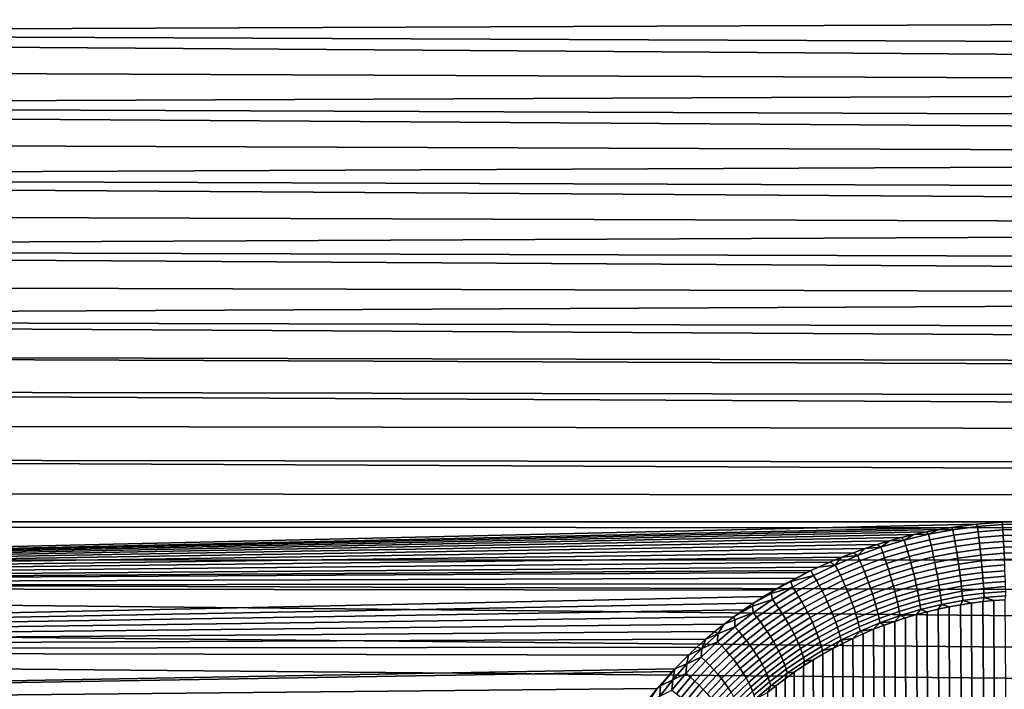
# Model space of a CAD drawing. Header units: metres. Extents: x -32 to 117, y -314 to 32.
# Tile 343 of 380: x 88 to 103, y -15 to -5. Entities that reach past the tile are written whole.
import ezdxf

# ---------------------------------------------------------------- set-up
doc = ezdxf.new("R2010")
doc.units = ezdxf.units.M
doc.layers.add('solid_24_501_064_XXX', color=7, linetype='CONTINUOUS')

msp = doc.modelspace()

# ---------------------------------------------------------------- linework, layer by layer
at = {"layer": 'solid_24_501_064_XXX'}
for points in [[(112.467613, -4.120178, 79.952141), (112.508362, -3.852462, 79.990265), (61.787029, -3.758375, 80.003044), (61.659225, -4.88996, 79.827866)], [(112.527252, -4.484004, 79.891754), (112.467613, -4.120178, 79.952141), (61.659225, -4.88996, 79.827866), (112.382759, -4.682755, 79.863464)], [(70.944557, -4.271986, 24.07814), (113.864006, -4.456725, 24.107006), (113.957748, -5.022531, 24.203239), (70.85022, -4.841989, 24.171247)], [(112.299622, -5.24262, 79.763618), (112.382759, -4.682755, 79.863464), (61.659225, -4.88996, 79.827866)], [(112.218613, -5.799426, 79.652718), (112.299622, -5.24262, 79.763618), (61.659225, -4.88996, 79.827866), (61.540226, -6.012471, 79.607201)], [(70.85022, -4.841989, 24.171247), (113.957748, -5.022531, 24.203239), (114.050255, -5.585682, 24.310827), (70.754227, -5.410285, 24.276047)], [(70.754227, -5.410285, 24.276047), (114.050255, -5.585682, 24.310827), (114.141998, -6.146162, 24.429741), (70.656654, -5.976632, 24.392519)], [(112.140099, -6.35284, 79.530891), (112.218613, -5.799426, 79.652718), (61.540226, -6.012471, 79.607201)], [(112.063736, -6.90273, 79.398239), (112.140099, -6.35284, 79.530891), (61.540226, -6.012471, 79.607201), (61.430126, -7.124149, 79.341522)], [(70.656654, -5.976632, 24.392519), (114.141998, -6.146162, 24.429741), (114.232742, -6.703645, 24.559881), (70.557388, -6.540795, 24.520632)], [(70.557388, -6.540795, 24.520632), (114.232742, -6.703645, 24.559881), (114.322029, -7.257723, 24.701117), (70.456497, -7.102528, 24.660353)], [(111.989624, -7.44889, 79.254868), (112.063736, -6.90273, 79.398239), (61.430126, -7.124149, 79.341522)], [(111.918114, -7.991059, 79.100899), (111.989624, -7.44889, 79.254868), (61.430126, -7.124149, 79.341522), (61.329136, -8.223248, 79.031372)], [(70.456497, -7.102528, 24.660353), (114.322029, -7.257723, 24.701117), (114.409492, -7.808022, 24.853308), (70.354111, -7.661577, 24.811636)], [(70.354111, -7.661577, 24.811636), (114.409492, -7.808022, 24.853308), (114.495537, -8.354471, 25.016382), (70.250313, -8.217694, 24.974436)], [(111.84951, -8.528986, 78.936485), (111.918114, -7.991059, 79.100899), (61.329136, -8.223248, 79.031372)], [(111.783569, -9.062468, 78.761757), (111.84951, -8.528986, 78.936485), (61.329136, -8.223248, 79.031372), (61.237331, -9.308031, 78.677361)], [(70.250313, -8.217694, 24.974436), (114.495537, -8.354471, 25.016382), (114.579994, -8.896824, 25.190226), (70.144989, -8.770656, 25.148706)], [(70.144989, -8.770656, 25.148706), (114.579994, -8.896824, 25.190226), (114.662468, -9.434759, 25.374681), (70.0382, -9.320213, 25.334389)], [(111.720337, -9.591352, 78.576828), (111.783569, -9.062468, 78.761757), (61.237331, -9.308031, 78.677361)], [(111.603027, -10.634725, 78.176865), (111.720337, -9.591352, 78.576828), (61.237331, -9.308031, 78.677361), (61.154892, -10.376791, 78.280159)], [(70.0382, -9.320213, 25.334389), (114.662468, -9.434759, 25.374681), (114.742638, -9.967978, 25.569592), (69.930077, -9.86611, 25.531414)], [(69.930077, -9.86611, 25.531414), (114.753815, -10.043013, 25.598), (114.820824, -10.496353, 25.774849), (69.820732, -10.408093, 25.739712)], [(69.930077, -9.86611, 25.531414), (114.742638, -9.967978, 25.569592), (114.753815, -10.043013, 25.598)], [(111.498085, -11.657604, 77.737694), (111.603027, -10.634725, 78.176865), (61.154892, -10.376791, 78.280159), (61.081902, -11.427794, 77.840538)], [(69.820732, -10.408093, 25.739712), (114.820824, -10.496353, 25.774849), (114.896912, -11.019687, 25.990322), (69.710037, -10.945948, 25.959217)], [(69.710037, -10.945948, 25.959217), (114.896912, -11.019687, 25.990322), (114.970596, -11.537745, 26.215853), (69.598053, -11.47943, 26.189848)], [(61.081902, -11.427794, 77.840538), (61.018467, -12.459552, 77.35923), (103.845078, -12.455297, 77.36132), (111.498085, -11.657604, 77.737694)], [(69.598053, -11.47943, 26.189848), (114.970596, -11.537745, 26.215853), (115.04158, -12.050299, 26.451281), (69.484917, -12.008286, 26.431515)], [(69.484917, -12.008286, 26.431515), (115.04158, -12.050299, 26.451281), (115.110115, -12.557171, 26.696457), (69.370758, -12.532264, 26.684118)], [(61.018467, -12.459552, 77.35923), (60.964645, -13.470487, 76.837059), (103.053528, -12.49537, 77.341599), (103.448708, -12.465304, 77.3564)], [(60.964645, -13.470487, 76.837059), (102.660454, -12.545317, 77.316917), (103.053528, -12.49537, 77.341599)], [(60.964645, -13.470487, 76.837059), (102.465416, -12.577678, 77.300858), (102.660454, -12.545317, 77.316917)], [(61.018467, -12.459552, 77.35923), (103.448708, -12.465304, 77.3564), (103.845078, -12.455297, 77.36132)], [(69.370758, -12.532264, 26.684118), (115.110115, -12.557171, 26.696457), (115.17614, -13.058208, 26.951246), (69.25544, -13.051158, 26.947575)], [(102.682617, -12.581043, 77.300255), (102.660454, -12.545317, 77.316917), (102.465416, -12.577678, 77.300858)], [(103.067551, -12.529219, 77.325752), (103.053528, -12.49537, 77.341599), (102.660454, -12.545317, 77.316917), (102.682617, -12.581043, 77.300255)], [(102.698441, -12.665983, 77.267334), (103.078148, -12.614775, 77.292328), (103.067551, -12.529219, 77.325752), (102.682617, -12.581043, 77.300255)], [(103.455551, -12.498042, 77.341087), (103.448708, -12.465304, 77.3564), (103.053528, -12.49537, 77.341599), (103.067551, -12.529219, 77.325752)], [(103.078148, -12.614775, 77.292328), (103.460861, -12.58397, 77.307358), (103.455551, -12.498042, 77.341087), (103.067551, -12.529219, 77.325752)], [(103.455551, -12.498042, 77.341087), (103.845093, -12.487647, 77.346207), (103.845078, -12.455297, 77.36132), (103.448708, -12.465304, 77.3564)], [(103.460861, -12.58397, 77.307358), (103.845093, -12.573699, 77.312378), (103.845093, -12.487647, 77.346207), (103.455551, -12.498042, 77.341087)], [(60.964645, -13.470487, 76.837059), (102.271027, -12.614998, 77.282272), (102.465416, -12.577678, 77.300858)], [(60.964645, -13.470487, 76.837059), (102.077705, -12.657187, 77.261177), (102.271027, -12.614998, 77.282272)], [(60.964645, -13.470487, 76.837059), (101.885895, -12.704152, 77.237595), (102.077705, -12.657187, 77.261177)], [(60.964645, -13.470487, 76.837059), (101.695808, -12.755857, 77.211502), (101.885895, -12.704152, 77.237595)], [(101.927673, -12.744701, 77.21888), (101.885895, -12.704152, 77.237595), (101.695808, -12.755857, 77.211502)], [(101.927673, -12.744701, 77.21888), (102.077705, -12.657187, 77.261177), (101.885895, -12.704152, 77.237595)], [(101.927673, -12.744701, 77.21888), (102.302185, -12.653053, 77.264618), (102.077705, -12.657187, 77.261177)], [(101.95372, -12.827698, 77.187538), (102.323166, -12.737137, 77.232391), (102.302185, -12.653053, 77.264618), (101.927673, -12.744701, 77.21888)], [(102.302185, -12.653053, 77.264618), (102.271027, -12.614998, 77.282272), (102.077705, -12.657187, 77.261177)], [(102.302185, -12.653053, 77.264618), (102.465416, -12.577678, 77.300858), (102.271027, -12.614998, 77.282272)], [(102.302185, -12.653053, 77.264618), (102.682617, -12.581043, 77.300255), (102.465416, -12.577678, 77.300858)], [(102.323166, -12.737137, 77.232391), (102.698441, -12.665983, 77.267334), (102.682617, -12.581043, 77.300255), (102.302185, -12.653053, 77.264618)], [(102.34388, -12.823957, 77.20826), (102.714066, -12.753667, 77.242508), (102.698441, -12.665983, 77.267334), (102.323166, -12.737137, 77.232391)], [(102.714066, -12.753667, 77.242508), (103.088608, -12.703082, 77.266998), (103.078148, -12.614775, 77.292328), (102.698441, -12.665983, 77.267334)], [(102.729362, -12.843346, 77.225983), (103.098854, -12.793385, 77.249977), (103.088608, -12.703082, 77.266998), (102.714066, -12.753667, 77.242508)], [(103.088608, -12.703082, 77.266998), (103.466103, -12.672653, 77.281731), (103.460861, -12.58397, 77.307358), (103.078148, -12.614775, 77.292328)], [(103.098854, -12.793385, 77.249977), (103.471245, -12.763332, 77.264412), (103.466103, -12.672653, 77.281731), (103.088608, -12.703082, 77.266998)], [(103.466103, -12.672653, 77.281731), (103.845093, -12.662507, 77.286644), (103.845093, -12.573699, 77.312378), (103.460861, -12.58397, 77.307358)], [(103.471245, -12.763332, 77.264412), (103.845093, -12.753312, 77.269226), (103.845093, -12.662507, 77.286644), (103.466103, -12.672653, 77.281731)], [(60.964645, -13.470487, 76.837059), (101.506958, -12.812405, 77.182816), (101.695808, -12.755857, 77.211502)], [(60.964645, -13.470487, 76.837059), (101.319733, -12.873644, 77.151566), (101.506958, -12.812405, 77.182816)], [(101.201874, -12.98456, 77.097466), (101.560471, -12.855427, 77.163132), (101.319733, -12.873644, 77.151566)], [(101.237671, -13.06472, 77.068436), (101.591454, -12.937113, 77.132858), (101.560471, -12.855427, 77.163132), (101.201874, -12.98456, 77.097466)], [(101.560471, -12.855427, 77.163132), (101.506958, -12.812405, 77.182816), (101.319733, -12.873644, 77.151566)], [(101.560471, -12.855427, 77.163132), (101.695808, -12.755857, 77.211502), (101.506958, -12.812405, 77.182816)], [(101.560471, -12.855427, 77.163132), (101.927673, -12.744701, 77.21888), (101.695808, -12.755857, 77.211502)], [(101.591454, -12.937113, 77.132858), (101.95372, -12.827698, 77.187538), (101.927673, -12.744701, 77.21888), (101.560471, -12.855427, 77.163132)], [(101.622002, -13.021518, 77.11068), (101.979408, -12.913423, 77.164291), (101.95372, -12.827698, 77.187538), (101.591454, -12.937113, 77.132858)], [(101.979408, -12.913423, 77.164291), (102.34388, -12.823957, 77.20826), (102.323166, -12.737137, 77.232391), (101.95372, -12.827698, 77.187538)], [(102.004524, -13.001142, 77.149338), (102.364143, -12.912771, 77.192429), (102.34388, -12.823957, 77.20826), (101.979408, -12.913423, 77.164291)], [(102.364143, -12.912771, 77.192429), (102.729362, -12.843346, 77.225983), (102.714066, -12.753667, 77.242508), (102.34388, -12.823957, 77.20826)], [(102.383781, -13.002819, 77.185028), (102.744194, -12.934252, 77.217911), (102.729362, -12.843346, 77.225983), (102.364143, -12.912771, 77.192429)], [(102.744194, -12.934252, 77.217911), (103.108795, -12.884912, 77.241417), (103.098854, -12.793385, 77.249977), (102.729362, -12.843346, 77.225983)], [(103.108795, -12.884912, 77.241417), (103.476227, -12.855233, 77.255547), (103.471245, -12.763332, 77.264412), (103.098854, -12.793385, 77.249977)], [(103.11834, -12.976879, 77.241379), (103.481018, -12.94757, 77.255226), (103.476227, -12.855233, 77.255547), (103.108795, -12.884912, 77.241417)], [(103.476227, -12.855233, 77.255547), (103.845093, -12.845338, 77.260269), (103.845093, -12.753312, 77.269226), (103.471245, -12.763332, 77.264412)], [(103.481018, -12.94757, 77.255226), (103.845093, -12.937798, 77.25985), (103.845093, -12.845338, 77.260269), (103.476227, -12.855233, 77.255547)], [(60.964645, -13.470487, 76.837059), (101.134636, -12.939401, 77.117805), (101.319733, -12.873644, 77.151566)], [(60.964645, -13.470487, 76.837059), (100.951988, -13.009562, 77.081535), (101.134636, -12.939401, 77.117805)], [(60.964645, -13.470487, 76.837059), (100.771255, -13.084311, 77.042625), (100.951988, -13.009562, 77.081535)], [(100.853043, -13.131218, 77.021957), (100.951988, -13.009562, 77.081535), (100.771255, -13.084311, 77.042625)], [(100.853043, -13.131218, 77.021957), (101.201874, -12.98456, 77.097466), (100.951988, -13.009562, 77.081535)], [(100.893486, -13.20965, 76.994354), (101.237671, -13.06472, 77.068436), (101.201874, -12.98456, 77.097466), (100.853043, -13.131218, 77.021957)], [(101.201874, -12.98456, 77.097466), (101.134636, -12.939401, 77.117805), (100.951988, -13.009562, 77.081535)], [(101.201874, -12.98456, 77.097466), (101.319733, -12.873644, 77.151566), (101.134636, -12.939401, 77.117805)], [(101.272919, -13.147595, 77.047501), (101.622002, -13.021518, 77.11068), (101.591454, -12.937113, 77.132858), (101.237671, -13.06472, 77.068436)], [(101.30732, -13.232478, 77.034836), (101.65184, -13.107923, 77.096779), (101.622002, -13.021518, 77.11068), (101.272919, -13.147595, 77.047501)], [(101.65184, -13.107923, 77.096779), (102.004524, -13.001142, 77.149338), (101.979408, -12.913423, 77.164291), (101.622002, -13.021518, 77.11068)], [(101.680717, -13.195587, 77.091286), (102.028854, -13.090105, 77.142799), (102.004524, -13.001142, 77.149338), (101.65184, -13.107923, 77.096779)], [(102.028854, -13.090105, 77.142799), (102.383781, -13.002819, 77.185028), (102.364143, -12.912771, 77.192429), (102.004524, -13.001142, 77.149338)], [(102.052185, -13.179553, 77.144745), (102.402626, -13.093331, 77.186134), (102.383781, -13.002819, 77.185028), (102.028854, -13.090105, 77.142799)], [(102.402626, -13.093331, 77.186134), (102.758438, -13.025608, 77.218353), (102.744194, -12.934252, 77.217911), (102.383781, -13.002819, 77.185028)], [(102.758438, -13.025608, 77.218353), (103.11834, -12.976879, 77.241379), (103.108795, -12.884912, 77.241417), (102.744194, -12.934252, 77.217911)], [(102.771973, -13.116633, 77.22731), (103.127419, -13.068501, 77.249878), (103.11834, -12.976879, 77.241379), (102.758438, -13.025608, 77.218353)], [(103.127419, -13.068501, 77.249878), (103.485573, -13.039553, 77.263435), (103.481018, -12.94757, 77.255226), (103.11834, -12.976879, 77.241379)], [(103.485573, -13.039553, 77.263435), (103.845093, -13.029901, 77.267967), (103.845093, -12.937798, 77.25985), (103.481018, -12.94757, 77.255226)], [(60.964645, -13.470487, 76.837059), (100.592766, -13.163475, 77.001114), (100.771255, -13.084311, 77.042625)], [(60.964645, -13.470487, 76.837059), (100.475174, -13.218621, 76.972), (100.592766, -13.163475, 77.001114)], [(69.25544, -13.051158, 26.947575), (115.17614, -13.058208, 26.951246), (115.239403, -13.55326, 27.215508), (69.179893, -13.385582, 27.124582)], [(100.515068, -13.294488, 76.936699), (100.853043, -13.131218, 77.021957), (100.592766, -13.163475, 77.001114), (100.475174, -13.218621, 76.972)], [(100.55999, -13.371, 76.910675), (100.893486, -13.20965, 76.994354), (100.853043, -13.131218, 77.021957), (100.515068, -13.294488, 76.936699)], [(100.853043, -13.131218, 77.021957), (100.771255, -13.084311, 77.042625), (100.592766, -13.163475, 77.001114)], [(100.933273, -13.290796, 76.974831), (101.272919, -13.147595, 77.047501), (101.237671, -13.06472, 77.068436), (100.893486, -13.20965, 76.994354)], [(100.972069, -13.373963, 76.963554), (101.30732, -13.232478, 77.034836), (101.272919, -13.147595, 77.047501), (100.933273, -13.290796, 76.974831)], [(101.340584, -13.318642, 77.03054), (101.680717, -13.195587, 77.091286), (101.65184, -13.107923, 77.096779), (101.30732, -13.232478, 77.034836)], [(101.708389, -13.283763, 77.094238), (102.052185, -13.179553, 77.144745), (102.028854, -13.090105, 77.142799), (101.680717, -13.195587, 77.091286)], [(102.074318, -13.268721, 77.155151), (102.420525, -13.183536, 77.195724), (102.402626, -13.093331, 77.186134), (102.052185, -13.179553, 77.144745)], [(102.420525, -13.183536, 77.195724), (102.771973, -13.116633, 77.22731), (102.758438, -13.025608, 77.218353), (102.402626, -13.093331, 77.186134)], [(102.437309, -13.272658, 77.21373), (102.784683, -13.206552, 77.244698), (102.771973, -13.116633, 77.22731), (102.420525, -13.183536, 77.195724)], [(102.784683, -13.206552, 77.244698), (103.135948, -13.158996, 77.266823), (103.127419, -13.068501, 77.249878), (102.771973, -13.116633, 77.22731)], [(102.796455, -13.294591, 77.270378), (103.143852, -13.247587, 77.292091), (103.135948, -13.158996, 77.266823), (102.784683, -13.206552, 77.244698)], [(103.135948, -13.158996, 77.266823), (103.489853, -13.130395, 77.280121), (103.485573, -13.039553, 77.263435), (103.127419, -13.068501, 77.249878)], [(103.143852, -13.247587, 77.292091), (103.49382, -13.219321, 77.30513), (103.489853, -13.130395, 77.280121), (103.135948, -13.158996, 77.266823)], [(60.964645, -13.470487, 76.837059), (100.417, -13.246806, 76.957062), (100.475174, -13.218621, 76.972)], [(60.964645, -13.470487, 76.837059), (100.244377, -13.334099, 76.910538), (100.417, -13.246806, 76.957062)], [(100.515068, -13.294488, 76.936699), (100.475174, -13.218621, 76.972), (100.417, -13.246806, 76.957062), (100.160614, -13.390059, 76.880577)], [(100.160614, -13.390059, 76.880577), (100.417, -13.246806, 76.957062), (100.244377, -13.334099, 76.910538)], [(100.160614, -13.390059, 76.880577), (100.189018, -13.473455, 76.841805), (100.515068, -13.294488, 76.936699)], [(100.238228, -13.54787, 76.817513), (100.55999, -13.371, 76.910675), (100.515068, -13.294488, 76.936699), (100.189018, -13.473455, 76.841805)], [(100.604134, -13.450233, 76.892723), (100.933273, -13.290796, 76.974831), (100.893486, -13.20965, 76.994354), (100.55999, -13.371, 76.910675)], [(100.647133, -13.531507, 76.882988), (100.972069, -13.373963, 76.963554), (100.933273, -13.290796, 76.974831), (100.604134, -13.450233, 76.892723)], [(101.009544, -13.458441, 76.960617), (101.340584, -13.318642, 77.03054), (101.30732, -13.232478, 77.034836), (100.972069, -13.373963, 76.963554)], [(101.045364, -13.543506, 76.966049), (101.372429, -13.40535, 77.03466), (101.340584, -13.318642, 77.03054), (101.009544, -13.458441, 76.960617)], [(101.372429, -13.40535, 77.03466), (101.708389, -13.283763, 77.094238), (101.680717, -13.195587, 77.091286), (101.340584, -13.318642, 77.03054)], [(101.402573, -13.491861, 77.047157), (101.734612, -13.371695, 77.105614), (101.708389, -13.283763, 77.094238), (101.372429, -13.40535, 77.03466)], [(101.734612, -13.371695, 77.105614), (102.074318, -13.268721, 77.155151), (102.052185, -13.179553, 77.144745), (101.708389, -13.283763, 77.094238)], [(101.759171, -13.458632, 77.125313), (102.09507, -13.356846, 77.173927), (102.074318, -13.268721, 77.155151), (101.734612, -13.371695, 77.105614)], [(102.09507, -13.356846, 77.173927), (102.437309, -13.272658, 77.21373), (102.420525, -13.183536, 77.195724), (102.074318, -13.268721, 77.155151)], [(102.114258, -13.443174, 77.200912), (102.452858, -13.35994, 77.23999), (102.437309, -13.272658, 77.21373), (102.09507, -13.356846, 77.173927)], [(102.452858, -13.35994, 77.23999), (102.796455, -13.294591, 77.270378), (102.784683, -13.206552, 77.244698), (102.437309, -13.272658, 77.21373)], [(102.467018, -13.444632, 77.274277), (102.80719, -13.380001, 77.304131), (102.796455, -13.294591, 77.270378), (102.452858, -13.35994, 77.23999)], [(102.80719, -13.380001, 77.304131), (103.151062, -13.33352, 77.325447), (103.143852, -13.247587, 77.292091), (102.796455, -13.294591, 77.270378)], [(103.151062, -13.33352, 77.325447), (103.497444, -13.305571, 77.338249), (103.49382, -13.219321, 77.30513), (103.143852, -13.247587, 77.292091)], [(103.157524, -13.416059, 77.366615), (103.500694, -13.388405, 77.379204), (103.497444, -13.305571, 77.338249), (103.151062, -13.33352, 77.325447)], [(60.964645, -13.470487, 76.837059), (60.920521, -14.459166, 76.274841), (99.7435, -13.620409, 76.755165), (99.90731, -13.521148, 76.809517)], [(60.964645, -13.470487, 76.837059), (100.074417, -13.425601, 76.861343), (100.244377, -13.334099, 76.910538)], [(60.964645, -13.470487, 76.837059), (99.90731, -13.521148, 76.809517), (100.074417, -13.425601, 76.861343)], [(69.179893, -13.385582, 27.124582), (115.239403, -13.55326, 27.215508), (115.299675, -14.042173, 27.489096), (69.139023, -13.564733, 27.221781)], [(100.189018, -13.473455, 76.841805), (100.160614, -13.390059, 76.880577), (99.90731, -13.521148, 76.809517), (99.857704, -13.575147, 76.780319)], [(99.857704, -13.575147, 76.780319), (99.875847, -13.667144, 76.737381), (100.189018, -13.473455, 76.841805)], [(99.929153, -13.739293, 76.714973), (100.238228, -13.54787, 76.817513), (100.189018, -13.473455, 76.841805), (99.875847, -13.667144, 76.737381)], [(100.160614, -13.390059, 76.880577), (100.074417, -13.425601, 76.861343), (99.90731, -13.521148, 76.809517)], [(100.160614, -13.390059, 76.880577), (100.244377, -13.334099, 76.910538), (100.074417, -13.425601, 76.861343)], [(100.286537, -13.625016, 76.801277), (100.604134, -13.450233, 76.892723), (100.55999, -13.371, 76.910675), (100.238228, -13.54787, 76.817513)], [(100.333534, -13.704235, 76.793228), (100.647133, -13.531507, 76.882988), (100.604134, -13.450233, 76.892723), (100.286537, -13.625016, 76.801277)], [(100.688614, -13.614129, 76.881561), (101.009544, -13.458441, 76.960617), (100.972069, -13.373963, 76.963554), (100.647133, -13.531507, 76.882988)], [(100.728226, -13.697392, 76.888443), (101.045364, -13.543506, 76.966049), (101.009544, -13.458441, 76.960617), (100.688614, -13.614129, 76.881561)], [(101.079239, -13.628431, 76.979813), (101.402573, -13.491861, 77.047157), (101.372429, -13.40535, 77.03466), (101.045364, -13.543506, 76.966049)], [(101.430763, -13.577437, 77.067924), (101.759171, -13.458632, 77.125313), (101.734612, -13.371695, 77.105614), (101.402573, -13.491861, 77.047157)], [(101.456764, -13.661345, 77.096786), (101.781853, -13.54383, 77.153168), (101.759171, -13.458632, 77.125313), (101.430763, -13.577437, 77.067924)], [(101.781853, -13.54383, 77.153168), (102.114258, -13.443174, 77.200912), (102.09507, -13.356846, 77.173927), (101.759171, -13.458632, 77.125313)], [(101.80246, -13.626562, 77.188942), (102.131714, -13.52697, 77.235878), (102.114258, -13.443174, 77.200912), (101.781853, -13.54383, 77.153168)], [(102.131714, -13.52697, 77.235878), (102.467018, -13.444632, 77.274277), (102.452858, -13.35994, 77.23999), (102.114258, -13.443174, 77.200912)], [(102.147301, -13.607513, 77.278526), (102.479675, -13.526011, 77.316299), (102.467018, -13.444632, 77.274277), (102.131714, -13.52697, 77.235878)], [(102.479675, -13.526011, 77.316299), (102.816795, -13.46205, 77.345657), (102.80719, -13.380001, 77.304131), (102.467018, -13.444632, 77.274277)], [(102.490723, -13.603383, 77.3657), (102.825195, -13.540038, 77.394608), (102.816795, -13.46205, 77.345657), (102.479675, -13.526011, 77.316299)], [(102.816795, -13.46205, 77.345657), (103.157524, -13.416059, 77.366615), (103.151062, -13.33352, 77.325447), (102.80719, -13.380001, 77.304131)], [(102.825195, -13.540038, 77.394608), (103.163177, -13.494497, 77.415245), (103.157524, -13.416059, 77.366615), (102.816795, -13.46205, 77.345657)], [(103.163177, -13.494497, 77.415245), (103.50354, -13.467117, 77.427628), (103.500694, -13.388405, 77.379204), (103.157524, -13.416059, 77.366615)], [(103.167976, -13.568166, 77.470909), (103.505951, -13.541034, 77.483124), (103.50354, -13.467117, 77.427628), (103.163177, -13.494497, 77.415245)], [(60.920521, -14.459166, 76.274841), (99.583443, -13.723071, 76.698402), (99.7435, -13.620409, 76.755165)], [(69.139023, -13.564733, 27.221781), (115.299675, -14.042173, 27.489096), (115.357117, -14.524732, 27.771826), (69.021645, -14.072737, 27.506624)], [(99.875847, -13.667144, 76.737381), (99.857704, -13.575147, 76.780319), (99.583443, -13.723071, 76.698402), (99.567268, -13.77284, 76.671425)], [(99.857704, -13.575147, 76.780319), (99.7435, -13.620409, 76.755165), (99.583443, -13.723071, 76.698402)], [(99.857704, -13.575147, 76.780319), (99.90731, -13.521148, 76.809517), (99.7435, -13.620409, 76.755165)], [(99.981422, -13.814197, 76.700592), (100.286537, -13.625016, 76.801277), (100.238228, -13.54787, 76.817513), (99.929153, -13.739293, 76.714973)], [(100.032204, -13.891213, 76.694359), (100.333534, -13.704235, 76.793228), (100.286537, -13.625016, 76.801277), (99.981422, -13.814197, 76.700592)], [(100.378815, -13.78485, 76.793434), (100.688614, -13.614129, 76.881561), (100.647133, -13.531507, 76.882988), (100.333534, -13.704235, 76.793228)], [(100.421997, -13.866171, 76.801903), (100.728226, -13.697392, 76.888443), (100.688614, -13.614129, 76.881561), (100.378815, -13.78485, 76.793434)], [(100.765625, -13.780585, 76.903595), (101.079239, -13.628431, 76.979813), (101.045364, -13.543506, 76.966049), (100.728226, -13.697392, 76.888443)], [(100.800491, -13.862996, 76.926865), (101.110878, -13.712491, 77.00177), (101.079239, -13.628431, 76.979813), (100.765625, -13.780585, 76.903595)], [(101.110878, -13.712491, 77.00177), (101.430763, -13.577437, 77.067924), (101.402573, -13.491861, 77.047157), (101.079239, -13.628431, 76.979813)], [(101.139999, -13.794968, 77.031754), (101.456764, -13.661345, 77.096786), (101.430763, -13.577437, 77.067924), (101.110878, -13.712491, 77.00177)], [(101.480339, -13.742867, 77.133492), (101.80246, -13.626562, 77.188942), (101.781853, -13.54383, 77.153168), (101.456764, -13.661345, 77.096786)], [(101.501305, -13.821307, 77.177727), (101.820816, -13.70612, 77.232338), (101.80246, -13.626562, 77.188942), (101.480339, -13.742867, 77.133492)], [(101.820816, -13.70612, 77.232338), (102.147301, -13.607513, 77.278526), (102.131714, -13.52697, 77.235878), (101.80246, -13.626562, 77.188942)], [(101.836769, -13.781825, 77.282967), (102.160873, -13.684118, 77.328491), (102.147301, -13.607513, 77.278526), (101.820816, -13.70612, 77.232338)], [(102.160873, -13.684118, 77.328491), (102.490723, -13.603383, 77.3657), (102.479675, -13.526011, 77.316299), (102.147301, -13.607513, 77.278526)], [(102.172325, -13.756129, 77.385345), (102.500061, -13.676085, 77.422058), (102.490723, -13.603383, 77.3657), (102.160873, -13.684118, 77.328491)], [(102.500061, -13.676085, 77.422058), (102.832314, -13.613297, 77.450569), (102.825195, -13.540038, 77.394608), (102.490723, -13.603383, 77.3657)], [(102.507622, -13.743496, 77.484886), (102.838089, -13.681202, 77.513054), (102.832314, -13.613297, 77.450569), (102.500061, -13.676085, 77.422058)], [(102.832314, -13.613297, 77.450569), (103.167976, -13.568166, 77.470909), (103.163177, -13.494497, 77.415245), (102.825195, -13.540038, 77.394608)], [(102.838089, -13.681202, 77.513054), (103.171875, -13.636434, 77.53315), (103.167976, -13.568166, 77.470909), (102.832314, -13.613297, 77.450569)], [(103.171875, -13.636434, 77.53315), (102.838089, -13.681202, 77.513054), (102.973808, -13.722519, 77.589264), (103.1474, -13.700782, 77.598976)], [(103.171875, -13.636434, 77.53315), (103.1474, -13.700782, 77.598976), (103.321411, -13.683855, 77.606506)], [(103.171875, -13.636434, 77.53315), (103.507919, -13.609524, 77.545204), (103.505951, -13.541034, 77.483124), (103.167976, -13.568166, 77.470909)], [(103.507919, -13.609524, 77.545204), (103.171875, -13.636434, 77.53315), (103.321411, -13.683855, 77.606506), (103.495819, -13.671762, 77.611885)], [(60.920521, -14.459166, 76.274841), (99.426781, -13.829388, 76.639038), (99.583443, -13.723071, 76.698402)], [(99.567268, -13.77284, 76.671425), (99.426781, -13.829388, 76.639038), (99.273544, -13.939275, 76.577042)], [(99.576378, -13.874489, 76.623558), (99.567268, -13.77284, 76.671425), (99.273544, -13.939275, 76.577042), (99.290001, -13.982215, 76.553986)], [(99.567268, -13.77284, 76.671425), (99.583443, -13.723071, 76.698402), (99.426781, -13.829388, 76.639038)], [(99.567268, -13.77284, 76.671425), (99.576378, -13.874489, 76.623558), (99.875847, -13.667144, 76.737381)], [(99.633575, -13.94422, 76.603165), (99.929153, -13.739293, 76.714973), (99.875847, -13.667144, 76.737381), (99.576378, -13.874489, 76.623558)], [(99.689575, -14.016736, 76.590759), (99.981422, -13.814197, 76.700592), (99.929153, -13.739293, 76.714973), (99.633575, -13.94422, 76.603165)], [(100.081062, -13.969687, 76.696327), (100.378815, -13.78485, 76.793434), (100.333534, -13.704235, 76.793228), (100.032204, -13.891213, 76.694359)], [(100.127586, -14.048943, 76.706482), (100.421997, -13.866171, 76.801903), (100.378815, -13.78485, 76.793434), (100.081062, -13.969687, 76.696327)], [(100.4627, -13.947503, 76.81855), (100.765625, -13.780585, 76.903595), (100.728226, -13.697392, 76.888443), (100.421997, -13.866171, 76.801903)], [(100.500587, -14.028152, 76.843239), (100.800491, -13.862996, 76.926865), (100.765625, -13.780585, 76.903595), (100.4627, -13.947503, 76.81855)], [(100.832535, -13.94392, 76.958076), (101.139999, -13.794968, 77.031754), (101.110878, -13.712491, 77.00177), (100.800491, -13.862996, 76.926865)], [(101.166359, -13.875154, 77.069489), (101.480339, -13.742867, 77.133492), (101.456764, -13.661345, 77.096786), (101.139999, -13.794968, 77.031754)], [(101.189735, -13.952366, 77.11467), (101.501305, -13.821307, 77.177727), (101.480339, -13.742867, 77.133492), (101.166359, -13.875154, 77.069489)], [(101.519463, -13.895995, 77.229118), (101.836769, -13.781825, 77.282967), (101.820816, -13.70612, 77.232338), (101.501305, -13.821307, 77.177727)], [(101.534676, -13.966291, 77.287224), (101.850182, -13.853027, 77.340408), (101.836769, -13.781825, 77.282967), (101.519463, -13.895995, 77.229118)], [(101.850182, -13.853027, 77.340408), (102.172325, -13.756129, 77.385345), (102.160873, -13.684118, 77.328491), (101.836769, -13.781825, 77.282967)], [(101.860931, -13.919121, 77.404167), (102.181549, -13.822931, 77.448601), (102.172325, -13.756129, 77.385345), (101.850182, -13.853027, 77.340408)], [(102.181549, -13.822931, 77.448601), (102.507622, -13.743496, 77.484886), (102.500061, -13.676085, 77.422058), (102.172325, -13.756129, 77.385345)], [(102.507622, -13.743496, 77.484886), (102.181549, -13.822931, 77.448601), (102.285965, -13.857412, 77.528313), (102.456657, -13.81653, 77.546883)], [(102.507622, -13.743496, 77.484886), (102.456657, -13.81653, 77.546883), (102.628258, -13.780389, 77.563194)], [(102.628258, -13.780389, 77.563194), (102.456657, -13.81653, 77.546883), (102.763527, -57.832569, 130.103607)], [(102.838089, -13.681202, 77.513054), (102.507622, -13.743496, 77.484886), (102.628258, -13.780389, 77.563194), (102.800697, -13.749045, 77.577324)], [(102.628258, -13.780389, 77.563194), (102.763527, -57.832569, 130.103607), (103.121849, -57.790791, 130.138657), (102.800697, -13.749045, 77.577324)], [(102.838089, -13.681202, 77.513054), (102.800697, -13.749045, 77.577324), (102.973808, -13.722519, 77.589264)], [(102.973808, -13.722519, 77.589264), (102.800697, -13.749045, 77.577324), (103.121849, -57.790791, 130.138657)], [(102.973808, -13.722519, 77.589264), (103.121849, -57.790791, 130.138657), (103.482803, -57.765663, 130.159744), (103.1474, -13.700782, 77.598976)], [(103.321411, -13.683855, 77.606506), (103.1474, -13.700782, 77.598976), (103.482803, -57.765663, 130.159744)], [(103.321411, -13.683855, 77.606506), (103.482803, -57.765663, 130.159744), (103.845093, -57.757275, 130.166779), (103.495819, -13.671762, 77.611885)], [(60.920521, -14.459166, 76.274841), (99.273544, -13.939275, 76.577042), (99.426781, -13.829388, 76.639038)], [(60.920521, -14.459166, 76.274841), (99.124146, -14.052341, 76.512573), (99.273544, -13.939275, 76.577042)], [(99.290001, -13.982215, 76.553986), (99.273544, -13.939275, 76.577042), (99.124146, -14.052341, 76.512573)], [(99.290001, -13.982215, 76.553986), (99.291397, -14.094428, 76.500443), (99.576378, -13.874489, 76.623558)], [(99.352257, -14.161599, 76.482185), (99.633575, -13.94422, 76.603165), (99.576378, -13.874489, 76.623558), (99.291397, -14.094428, 76.500443)], [(99.411774, -14.2316, 76.471886), (99.689575, -14.016736, 76.590759), (99.633575, -13.94422, 76.603165), (99.352257, -14.161599, 76.482185)], [(99.743919, -14.09142, 76.586456), (100.032204, -13.891213, 76.694359), (99.981422, -13.814197, 76.700592), (99.689575, -14.016736, 76.590759)], [(99.796135, -14.167631, 76.590294), (100.081062, -13.969687, 76.696327), (100.032204, -13.891213, 76.694359), (99.743919, -14.09142, 76.586456)], [(100.171371, -14.128306, 76.724731), (100.4627, -13.947503, 76.81855), (100.421997, -13.866171, 76.801903), (100.127586, -14.048943, 76.706482)], [(100.535332, -14.107426, 76.875763), (100.832535, -13.94392, 76.958076), (100.800491, -13.862996, 76.926865), (100.500587, -14.028152, 76.843239)], [(100.566635, -14.184649, 76.91584), (100.861473, -14.022667, 76.996941), (100.832535, -13.94392, 76.958076), (100.535332, -14.107426, 76.875763)], [(100.861473, -14.022667, 76.996941), (101.166359, -13.875154, 77.069489), (101.139999, -13.794968, 77.031754), (100.832535, -13.94392, 76.958076)], [(100.887062, -14.098561, 77.043137), (101.189735, -13.952366, 77.11467), (101.166359, -13.875154, 77.069489), (100.861473, -14.022667, 76.996941)], [(101.209923, -14.025943, 77.166893), (101.519463, -13.895995, 77.229118), (101.501305, -13.821307, 77.177727), (101.189735, -13.952366, 77.11467)], [(101.226753, -14.095255, 77.225731), (101.534676, -13.966291, 77.287224), (101.519463, -13.895995, 77.229118), (101.209923, -14.025943, 77.166893)], [(101.546799, -14.031595, 77.351547), (101.860931, -13.919121, 77.404167), (101.850182, -13.853027, 77.340408), (101.534676, -13.966291, 77.287224)], [(101.546799, -14.031595, 77.351547), (101.780518, -14.008321, 77.458809), (101.860931, -13.919121, 77.404167)], [(101.860931, -13.919121, 77.404167), (101.780518, -14.008321, 77.458809), (101.947723, -13.953303, 77.484238)], [(101.860931, -13.919121, 77.404167), (102.116264, -13.902987, 77.507393), (102.181549, -13.822931, 77.448601)], [(101.860931, -13.919121, 77.404167), (101.947723, -13.953303, 77.484238), (102.116264, -13.902987, 77.507393)], [(101.947723, -13.953303, 77.484238), (102.060036, -57.965401, 129.992142), (102.409164, -57.890842, 130.054703), (102.116264, -13.902987, 77.507393)], [(102.181549, -13.822931, 77.448601), (102.116264, -13.902987, 77.507393), (102.285965, -13.857412, 77.528313)], [(102.285965, -13.857412, 77.528313), (102.116264, -13.902987, 77.507393), (102.409164, -57.890842, 130.054703)], [(102.285965, -13.857412, 77.528313), (102.409164, -57.890842, 130.054703), (102.763527, -57.832569, 130.103607), (102.456657, -13.81653, 77.546883)], [(60.920521, -14.459166, 76.274841), (98.979012, -14.168194, 76.445801), (99.124146, -14.052341, 76.512573)], [(69.021645, -14.072737, 27.506624), (115.357117, -14.524732, 27.771826), (115.411705, -15.000809, 28.06356), (68.903442, -14.574923, 27.801975)], [(99.02655, -14.20236, 76.428131), (99.124146, -14.052341, 76.512573), (98.979012, -14.168194, 76.445801)], [(99.02655, -14.20236, 76.428131), (99.021637, -14.325914, 76.368164), (99.291397, -14.094428, 76.500443)], [(99.085945, -14.390395, 76.352158), (99.352257, -14.161599, 76.482185), (99.291397, -14.094428, 76.500443), (99.021637, -14.325914, 76.368164)], [(99.291397, -14.094428, 76.500443), (99.290001, -13.982215, 76.553986), (99.124146, -14.052341, 76.512573), (99.02655, -14.20236, 76.428131)], [(99.469452, -14.303833, 76.469627), (99.743919, -14.09142, 76.586456), (99.689575, -14.016736, 76.590759), (99.411774, -14.2316, 76.471886)], [(99.524788, -14.377682, 76.475426), (99.796135, -14.167631, 76.590294), (99.743919, -14.09142, 76.586456), (99.469452, -14.303833, 76.469627)], [(99.845772, -14.244719, 76.602242), (100.127586, -14.048943, 76.706482), (100.081062, -13.969687, 76.696327), (99.796135, -14.167631, 76.590294)], [(99.89241, -14.322023, 76.622185), (100.171371, -14.128306, 76.724731), (100.127586, -14.048943, 76.706482), (99.845772, -14.244719, 76.602242)], [(100.212051, -14.207098, 76.750931), (100.500587, -14.028152, 76.843239), (100.4627, -13.947503, 76.81855), (100.171371, -14.128306, 76.724731)], [(100.249275, -14.284644, 76.784843), (100.535332, -14.107426, 76.875763), (100.500587, -14.028152, 76.843239), (100.212051, -14.207098, 76.750931)], [(100.594231, -14.25916, 76.963127), (100.887062, -14.098561, 77.043137), (100.861473, -14.022667, 76.996941), (100.566635, -14.184649, 76.91584)], [(100.909088, -14.170956, 77.096275), (101.209923, -14.025943, 77.166893), (101.189735, -13.952366, 77.11467), (100.887062, -14.098561, 77.043137)], [(100.927353, -14.239231, 77.155891), (101.226753, -14.095255, 77.225731), (101.209923, -14.025943, 77.166893), (100.909088, -14.170956, 77.096275)], [(100.941704, -14.302803, 77.221474), (101.240082, -14.159712, 77.290665), (101.226753, -14.095255, 77.225731), (100.927353, -14.239231, 77.155891)], [(101.240082, -14.159712, 77.290665), (101.546799, -14.031595, 77.351547), (101.534676, -13.966291, 77.287224), (101.226753, -14.095255, 77.225731)], [(101.240082, -14.159712, 77.290665), (101.450684, -14.132014, 77.400734), (101.546799, -14.031595, 77.351547)], [(101.546799, -14.031595, 77.351547), (101.450684, -14.132014, 77.400734), (101.614792, -14.067925, 77.431007)], [(101.614792, -14.067925, 77.431007), (101.450684, -14.132014, 77.400734), (101.717422, -58.055969, 129.916153)], [(101.546799, -14.031595, 77.351547), (101.614792, -14.067925, 77.431007), (101.780518, -14.008321, 77.458809)], [(101.614792, -14.067925, 77.431007), (101.717422, -58.055969, 129.916153), (102.060036, -57.965401, 129.992142), (101.780518, -14.008321, 77.458809)], [(101.947723, -13.953303, 77.484238), (101.780518, -14.008321, 77.458809), (102.060036, -57.965401, 129.992142)], [(60.920521, -14.459166, 76.274841), (98.837967, -14.287019, 76.376549), (98.979012, -14.168194, 76.445801)], [(99.02655, -14.20236, 76.428131), (98.837967, -14.287019, 76.376549), (98.777534, -14.432353, 76.293968)], [(99.02655, -14.20236, 76.428131), (98.777534, -14.432353, 76.293968), (99.021637, -14.325914, 76.368164)], [(99.02655, -14.20236, 76.428131), (98.979012, -14.168194, 76.445801), (98.837967, -14.287019, 76.376549)], [(99.148758, -14.457764, 76.344063), (99.411774, -14.2316, 76.471886), (99.352257, -14.161599, 76.482185), (99.085945, -14.390395, 76.352158)], [(99.209534, -14.527446, 76.343933), (99.469452, -14.303833, 76.469627), (99.411774, -14.2316, 76.471886), (99.148758, -14.457764, 76.344063)], [(99.577309, -14.452513, 76.489243), (99.845772, -14.244719, 76.602242), (99.796135, -14.167631, 76.590294), (99.524788, -14.377682, 76.475426)], [(99.626572, -14.527688, 76.510956), (99.89241, -14.322023, 76.622185), (99.845772, -14.244719, 76.602242), (99.577309, -14.452513, 76.489243)], [(99.935654, -14.398885, 76.649963), (100.212051, -14.207098, 76.750931), (100.171371, -14.128306, 76.724731), (99.89241, -14.322023, 76.622185)], [(99.975128, -14.474646, 76.685333), (100.249275, -14.284644, 76.784843), (100.212051, -14.207098, 76.750931), (99.935654, -14.398885, 76.649963)], [(100.282722, -14.360282, 76.826195), (100.566635, -14.184649, 76.91584), (100.535332, -14.107426, 76.875763), (100.249275, -14.284644, 76.784843)], [(100.312103, -14.433365, 76.874611), (100.594231, -14.25916, 76.963127), (100.566635, -14.184649, 76.91584), (100.282722, -14.360282, 76.826195)], [(100.617882, -14.330322, 77.017212), (100.909088, -14.170956, 77.096275), (100.887062, -14.098561, 77.043137), (100.594231, -14.25916, 76.963127)], [(100.637383, -14.397528, 77.077644), (100.927353, -14.239231, 77.155891), (100.909088, -14.170956, 77.096275), (100.617882, -14.330322, 77.017212)], [(100.652573, -14.460202, 77.143906), (100.941704, -14.302803, 77.221474), (100.927353, -14.239231, 77.155891), (100.637383, -14.397528, 77.077644)], [(100.941704, -14.302803, 77.221474), (101.127922, -14.273806, 77.333183), (101.240082, -14.159712, 77.290665)], [(101.240082, -14.159712, 77.290665), (101.127922, -14.273806, 77.333183), (101.28833, -14.200667, 77.368141)], [(101.28833, -14.200667, 77.368141), (101.127922, -14.273806, 77.333183), (101.382584, -58.16222, 129.826996)], [(101.240082, -14.159712, 77.290665), (101.28833, -14.200667, 77.368141), (101.450684, -14.132014, 77.400734)], [(101.28833, -14.200667, 77.368141), (101.382584, -58.16222, 129.826996), (101.717422, -58.055969, 129.916153), (101.450684, -14.132014, 77.400734)], [(60.920521, -14.459166, 76.274841), (98.70089, -14.40887, 76.304726), (98.837967, -14.287019, 76.376549)], [(98.777534, -14.432353, 76.293968), (98.837967, -14.287019, 76.376549), (98.70089, -14.40887, 76.304726)], [(98.777534, -14.432353, 76.293968), (98.767776, -14.567871, 76.22686), (99.021637, -14.325914, 76.368164)], [(98.835297, -14.629545, 76.213211), (99.085945, -14.390395, 76.352158), (99.021637, -14.325914, 76.368164), (98.767776, -14.567871, 76.22686)], [(98.901161, -14.694179, 76.207413), (99.148758, -14.457764, 76.344063), (99.085945, -14.390395, 76.352158), (98.835297, -14.629545, 76.213211)], [(99.267754, -14.598844, 76.351791), (99.524788, -14.377682, 76.475426), (99.469452, -14.303833, 76.469627), (99.209534, -14.527446, 76.343933)], [(99.322922, -14.671349, 76.367554), (99.577309, -14.452513, 76.489243), (99.524788, -14.377682, 76.475426), (99.267754, -14.598844, 76.351791)], [(99.67215, -14.602564, 76.540375), (99.935654, -14.398885, 76.649963), (99.89241, -14.322023, 76.622185), (99.626572, -14.527688, 76.510956)], [(99.713646, -14.676501, 76.577255), (99.975128, -14.474646, 76.685333), (99.935654, -14.398885, 76.649963), (99.67215, -14.602564, 76.540375)], [(100.010498, -14.548658, 76.728004), (100.282722, -14.360282, 76.826195), (100.249275, -14.284644, 76.784843), (99.975128, -14.474646, 76.685333)], [(100.041466, -14.620289, 76.777596), (100.312103, -14.433365, 76.874611), (100.282722, -14.360282, 76.826195), (100.010498, -14.548658, 76.728004)], [(100.337181, -14.503268, 76.929695), (100.617882, -14.330322, 77.017212), (100.594231, -14.25916, 76.963127), (100.312103, -14.433365, 76.874611)], [(100.357719, -14.569394, 76.990967), (100.637383, -14.397528, 77.077644), (100.617882, -14.330322, 77.017212), (100.337181, -14.503268, 76.929695)], [(100.373566, -14.631177, 77.057907), (100.652573, -14.460202, 77.143906), (100.637383, -14.397528, 77.077644), (100.357719, -14.569394, 76.990967)], [(100.652573, -14.460202, 77.143906), (100.813629, -14.432851, 77.255722), (100.941704, -14.302803, 77.221474)], [(100.941704, -14.302803, 77.221474), (100.813629, -14.432851, 77.255722), (100.969627, -14.351252, 77.295738)], [(100.969627, -14.351252, 77.295738), (100.813629, -14.432851, 77.255722), (101.056725, -58.283764, 129.725006)], [(100.941704, -14.302803, 77.221474), (100.969627, -14.351252, 77.295738), (101.127922, -14.273806, 77.333183)], [(100.969627, -14.351252, 77.295738), (101.056725, -58.283764, 129.725006), (101.382584, -58.16222, 129.826996), (101.127922, -14.273806, 77.333183)], [(60.920521, -14.459166, 76.274841), (60.886162, -15.424157, 75.673447), (98.356766, -14.745822, 76.101799), (98.568123, -14.533292, 76.230537)], [(60.920521, -14.459166, 76.274841), (98.568123, -14.533292, 76.230537), (98.70089, -14.40887, 76.304726)], [(98.543434, -14.671241, 76.151657), (98.568123, -14.533292, 76.230537), (98.356766, -14.745822, 76.101799)], [(98.777534, -14.432353, 76.293968), (98.568123, -14.533292, 76.230537), (98.543434, -14.671241, 76.151657)], [(98.777534, -14.432353, 76.293968), (98.543434, -14.671241, 76.151657), (98.767776, -14.567871, 76.22686)], [(98.777534, -14.432353, 76.293968), (98.70089, -14.40887, 76.304726), (98.568123, -14.533292, 76.230537)], [(98.964798, -14.761221, 76.209511), (99.209534, -14.527446, 76.343933), (99.148758, -14.457764, 76.344063), (98.901161, -14.694179, 76.207413)], [(99.025673, -14.830097, 76.21949), (99.267754, -14.598844, 76.351791), (99.209534, -14.527446, 76.343933), (98.964798, -14.761221, 76.209511)], [(99.374573, -14.744339, 76.39109), (99.626572, -14.527688, 76.510956), (99.577309, -14.452513, 76.489243), (99.322922, -14.671349, 76.367554)], [(99.422256, -14.817193, 76.422203), (99.67215, -14.602564, 76.540375), (99.626572, -14.527688, 76.510956), (99.374573, -14.744339, 76.39109)], [(99.750725, -14.748866, 76.621269), (100.010498, -14.548658, 76.728004), (99.975128, -14.474646, 76.685333), (99.713646, -14.676501, 76.577255)], [(99.783058, -14.819042, 76.672058), (100.041466, -14.620289, 76.777596), (100.010498, -14.548658, 76.728004), (99.750725, -14.748866, 76.621269)], [(100.067749, -14.688927, 76.833687), (100.337181, -14.503268, 76.929695), (100.312103, -14.433365, 76.874611), (100.041466, -14.620289, 76.777596)], [(100.089149, -14.753984, 76.895813), (100.357719, -14.569394, 76.990967), (100.337181, -14.503268, 76.929695), (100.067749, -14.688927, 76.833687)], [(100.652573, -14.460202, 77.143906), (100.373566, -14.631177, 77.057907), (100.508995, -14.608727, 77.168442), (100.660011, -14.518724, 77.213303)], [(100.660011, -14.518724, 77.213303), (100.508995, -14.608727, 77.168442), (100.741035, -58.420155, 129.610565)], [(100.652573, -14.460202, 77.143906), (100.660011, -14.518724, 77.213303), (100.813629, -14.432851, 77.255722)], [(100.660011, -14.518724, 77.213303), (100.741035, -58.420155, 129.610565), (101.056725, -58.283764, 129.725006), (100.813629, -14.432851, 77.255722)], [(68.903442, -14.574923, 27.801975), (115.411705, -15.000809, 28.06356), (115.46328, -15.47032, 28.364183), (68.784309, -15.071095, 28.107737)], [(98.543434, -14.671241, 76.151657), (98.356766, -14.745822, 76.101799), (98.324738, -14.918083, 76.001343)], [(98.543434, -14.671241, 76.151657), (98.324738, -14.918083, 76.001343), (98.530357, -14.819203, 76.076698)], [(98.543434, -14.671241, 76.151657), (98.530357, -14.819203, 76.076698), (98.767776, -14.567871, 76.22686)], [(98.600868, -14.877964, 76.065506), (98.835297, -14.629545, 76.213211), (98.767776, -14.567871, 76.22686), (98.530357, -14.819203, 76.076698)], [(98.669548, -14.939772, 76.062096), (98.901161, -14.694179, 76.207413), (98.835297, -14.629545, 76.213211), (98.600868, -14.877964, 76.065506)], [(98.735825, -15.004098, 76.06649), (98.964798, -14.761221, 76.209511), (98.901161, -14.694179, 76.207413), (98.669548, -14.939772, 76.062096)], [(99.08326, -14.900219, 76.237259), (99.322922, -14.671349, 76.367554), (99.267754, -14.598844, 76.351791), (99.025673, -14.830097, 76.21949)], [(99.13707, -14.970987, 76.262672), (99.374573, -14.744339, 76.39109), (99.322922, -14.671349, 76.367554), (99.08326, -14.900219, 76.237259)], [(99.465569, -14.889286, 76.460617), (99.713646, -14.676501, 76.577255), (99.67215, -14.602564, 76.540375), (99.422256, -14.817193, 76.422203)], [(99.504135, -14.960002, 76.506012), (99.750725, -14.748866, 76.621269), (99.713646, -14.676501, 76.577255), (99.465569, -14.889286, 76.460617)], [(99.810364, -14.886428, 76.729179), (100.067749, -14.688927, 76.833687), (100.041466, -14.620289, 76.777596), (99.783058, -14.819042, 76.672058)], [(99.83242, -14.950448, 76.792137), (100.089149, -14.753984, 76.895813), (100.067749, -14.688927, 76.833687), (99.810364, -14.886428, 76.729179)], [(100.105461, -14.814905, 76.963425), (100.373566, -14.631177, 77.057907), (100.357719, -14.569394, 76.990967), (100.089149, -14.753984, 76.895813)], [(100.373566, -14.631177, 77.057907), (100.105461, -14.814905, 76.963425), (100.215622, -14.80012, 77.070969), (100.360794, -14.7026, 77.121025)], [(100.360794, -14.7026, 77.121025), (100.215622, -14.80012, 77.070969), (100.436676, -58.570904, 129.48407)], [(100.360794, -14.7026, 77.121025), (100.436676, -58.570904, 129.48407), (100.741035, -58.420155, 129.610565), (100.508995, -14.608727, 77.168442)], [(100.373566, -14.631177, 77.057907), (100.360794, -14.7026, 77.121025), (100.508995, -14.608727, 77.168442)], [(60.886162, -15.424157, 75.673447), (98.316582, -14.788488, 76.075645), (98.356766, -14.745822, 76.101799)], [(60.886162, -15.424157, 75.673447), (98.083328, -15.052474, 75.911491), (98.316582, -14.788488, 76.075645)], [(98.134995, -15.009875, 75.938347), (98.316582, -14.788488, 76.075645), (98.083328, -15.052474, 75.911491)], [(98.134995, -15.009875, 75.938347), (98.356766, -14.745822, 76.101799), (98.316582, -14.788488, 76.075645)], [(98.134995, -15.009875, 75.938347), (98.324738, -14.918083, 76.001343), (98.356766, -14.745822, 76.101799)], [(98.324738, -14.918083, 76.001343), (98.309944, -15.078837, 75.917854), (98.530357, -14.819203, 76.076698)], [(98.383202, -15.134589, 75.909203), (98.600868, -14.877964, 76.065506), (98.530357, -14.819203, 76.076698), (98.309944, -15.078837, 75.917854)], [(98.799118, -15.070394, 76.078651), (99.025673, -14.830097, 76.21949), (98.964798, -14.761221, 76.209511), (98.735825, -15.004098, 76.06649)], [(98.858894, -15.13809, 76.09848), (99.08326, -14.900219, 76.237259), (99.025673, -14.830097, 76.21949), (98.799118, -15.070394, 76.078651)], [(99.186638, -15.041797, 76.295509), (99.422256, -14.817193, 76.422203), (99.374573, -14.744339, 76.39109), (99.13707, -14.970987, 76.262672)], [(99.231544, -15.112041, 76.335487), (99.465569, -14.889286, 76.460617), (99.422256, -14.817193, 76.422203), (99.186638, -15.041797, 76.295509)], [(99.537636, -15.028737, 76.557999), (99.783058, -14.819042, 76.672058), (99.750725, -14.748866, 76.621269), (99.504135, -14.960002, 76.506012)], [(99.565773, -15.094903, 76.616135), (99.810364, -14.886428, 76.729179), (99.783058, -14.819042, 76.672058), (99.537636, -15.028737, 76.557999)], [(99.849037, -15.010554, 76.860405), (100.105461, -14.814905, 76.963425), (100.089149, -14.753984, 76.895813), (99.83242, -14.950448, 76.792137)], [(100.105461, -14.814905, 76.963425), (99.849037, -15.010554, 76.860405), (99.934731, -15.006351, 76.963539), (100.07354, -14.901438, 77.018486)], [(100.07354, -14.901438, 77.018486), (100.144753, -58.735451, 129.345993), (100.436676, -58.570904, 129.48407), (100.215622, -14.80012, 77.070969)], [(100.105461, -14.814905, 76.963425), (100.07354, -14.901438, 77.018486), (100.215622, -14.80012, 77.070969)], [(98.12191, -15.171963, 75.843178), (98.134995, -15.009875, 75.938347), (98.083328, -15.052474, 75.911491), (97.930878, -15.281074, 75.766426)], [(98.324738, -14.918083, 76.001343), (98.12191, -15.171963, 75.843178), (98.309944, -15.078837, 75.917854)], [(98.134995, -15.009875, 75.938347), (98.12191, -15.171963, 75.843178), (98.324738, -14.918083, 76.001343)], [(98.454468, -15.193491, 75.908249), (98.669548, -14.939772, 76.062096), (98.600868, -14.877964, 76.065506), (98.383202, -15.134589, 75.909203)], [(98.52314, -15.255037, 75.915001), (98.735825, -15.004098, 76.06649), (98.669548, -14.939772, 76.062096), (98.454468, -15.193491, 75.908249)], [(98.588623, -15.318705, 75.929398), (98.799118, -15.070394, 76.078651), (98.735825, -15.004098, 76.06649), (98.52314, -15.255037, 75.915001)], [(98.914642, -15.206611, 76.125801), (99.13707, -14.970987, 76.262672), (99.08326, -14.900219, 76.237259), (98.858894, -15.13809, 76.09848)], [(98.965881, -15.275369, 76.160378), (99.186638, -15.041797, 76.295509), (99.13707, -14.970987, 76.262672), (98.914642, -15.206611, 76.125801)], [(99.2714, -15.181122, 76.382263), (99.504135, -14.960002, 76.506012), (99.465569, -14.889286, 76.460617), (99.231544, -15.112041, 76.335487)], [(99.305878, -15.248447, 76.435448), (99.537636, -15.028737, 76.557999), (99.504135, -14.960002, 76.506012), (99.2714, -15.181122, 76.382263)], [(99.58831, -15.157934, 76.679916), (99.83242, -14.950448, 76.792137), (99.810364, -14.886428, 76.729179), (99.565773, -15.094903, 76.616135)], [(99.605057, -15.217292, 76.748802), (99.849037, -15.010554, 76.860405), (99.83242, -14.950448, 76.792137), (99.58831, -15.157934, 76.679916)], [(99.605057, -15.217292, 76.748802), (99.799423, -15.114545, 76.906021), (99.849037, -15.010554, 76.860405)], [(99.799423, -15.114545, 76.906021), (99.866333, -58.9132, 129.196854), (100.144753, -58.735451, 129.345993), (99.934731, -15.006351, 76.963539)], [(99.849037, -15.010554, 76.860405), (99.799423, -15.114545, 76.906021), (99.934731, -15.006351, 76.963539)], [(100.07354, -14.901438, 77.018486), (99.934731, -15.006351, 76.963539), (100.144753, -58.735451, 129.345993)], [(60.886162, -15.424157, 75.673447), (97.869499, -15.322846, 75.739151), (98.083328, -15.052474, 75.911491)], [(97.930878, -15.281074, 75.766426), (98.083328, -15.052474, 75.911491), (97.869499, -15.322846, 75.739151)], [(99.012177, -15.343777, 76.201927), (99.231544, -15.112041, 76.335487), (99.186638, -15.041797, 76.295509), (98.965881, -15.275369, 76.160378)], [(99.334663, -15.313442, 76.494576), (99.565773, -15.094903, 76.616135), (99.537636, -15.028737, 76.557999), (99.305878, -15.248447, 76.435448)]]:
    msp.add_3dface(points, dxfattribs=at)

doc.saveas('drawing.dxf')
